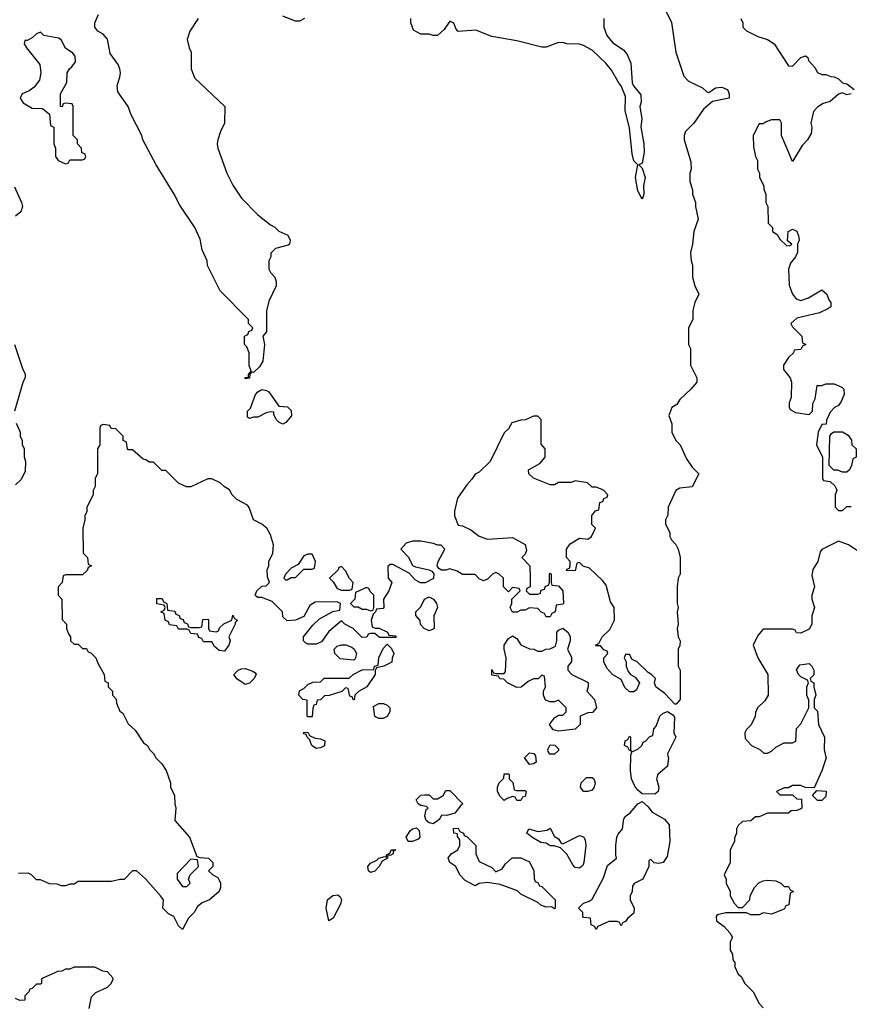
# Model space of a CAD drawing. Header units: inches. Extents: x 2348352 to 2479776, y 460422 to 613655.
# Tile 561 of 590: x 2432890 to 2436862, y 588810 to 593525. Entities that reach past the tile are written whole.
import ezdxf

# ---------------------------------------------------------------- set-up
doc = ezdxf.new("R2010")
doc.units = ezdxf.units.IN
doc.header["$MEASUREMENT"] = 0
doc.layers.add('C4538', color=7, linetype='Continuous')
doc.layers.add('C4539', color=7, linetype='Continuous')

msp = doc.modelspace()

# ---------------------------------------------------------------- linework, layer by layer
at = {"layer": 'C4538', "color": 4}
for points, elevation in [([(2433536.7, 590000), (2433542, 589990), (2433570, 589962), (2433591.3, 589930), (2433612, 589870), (2433612, 589850), (2433631.3, 589810), (2433632, 589770), (2433638, 589750), (2433632, 589690), (2433702.8, 589610), (2433738, 589518), (2433752.7, 589512.7), (2433794, 589510), (2433814, 589490), (2433814, 589470), (2433794, 589450), (2433814, 589430), (2433838, 589418), (2433845.4, 589405.4), (2433852, 589390), (2433852, 589370), (2433844.7, 589350), (2433798, 589310), (2433763.5, 589296.5), (2433740.7, 589279.3), (2433726, 589250), (2433698, 589222), (2433670, 589168.7), (2433650, 589186), (2433628, 589230), (2433603.2, 589243.2), (2433575.3, 589270), (2433578, 589310), (2433564, 589330), (2433491.7, 589411.7), (2433450, 589448.7), (2433430, 589448.7), (2433390, 589408), (2433370, 589408), (2433330, 589398), (2433170, 589398), (2433150, 589386), (2433130, 589386), (2433110, 589378), (2433090, 589378), (2433070, 589386), (2433032.7, 589387.3), (2432990, 589406), (2432970, 589406), (2432946, 589430), (2432930, 589438), (2432883.6, 589436.4)], 68), ([(2435359.3, 590000), (2435359.6, 589999.6), (2435362, 589970), (2435350, 589962), (2435330, 589958), (2435308.4, 589988.4), (2435308.4, 589991.6), (2435316.5, 590000)], 68), ([(2435993.5, 590000), (2435996, 589990), (2435991.3, 589950), (2435944.7, 589910), (2435938, 589890), (2435950.6, 589849.4), (2435946, 589830), (2435930, 589817.2), (2435870, 589818), (2435850, 589835.3), (2435835.5, 589855.5), (2435819, 589890), (2435814, 589930), (2435816.3, 590000)], 68), ([(2436748.5, 590000), (2436751, 589990), (2436731.1, 589928.9), (2436694, 589846), (2436650, 589848), (2436630, 589858), (2436590, 589858), (2436570, 589846), (2436550, 589846), (2436514, 589830), (2436530, 589814), (2436590, 589814), (2436610, 589794), (2436632.7, 589792.7), (2436634, 589750), (2436630, 589746), (2436610, 589738), (2436583.6, 589736.4), (2436570, 589726), (2436470, 589726), (2436430, 589708), (2436412.7, 589707.3), (2436390, 589688), (2436350, 589686), (2436330, 589666), (2436322, 589650), (2436322, 589630), (2436312.7, 589607.3), (2436312, 589590), (2436292, 589550), (2436292, 589490), (2436262, 589430), (2436272, 589410), (2436272, 589390), (2436292, 589350), (2436292, 589330), (2436310, 589294), (2436330, 589274), (2436350, 589274), (2436386, 589310), (2436388, 589330), (2436408, 589370), (2436428.9, 589391.1), (2436450, 589402), (2436470, 589404.7), (2436510, 589402), (2436534, 589390), (2436550, 589374), (2436570, 589374), (2436578, 589358), (2436594, 589350), (2436578, 589342), (2436572.7, 589287.3), (2436558, 589282), (2436550, 589266), (2436490, 589242), (2436450, 589248), (2436430, 589238), (2436390, 589238), (2436370, 589248), (2436270, 589248), (2436230, 589238), (2436224.7, 589230), (2436226, 589210), (2436262, 589182), (2436290, 589152), (2436302, 589130), (2436292, 589110), (2436292, 589070), (2436302, 589050), (2436303.6, 589023.6), (2436314, 589010), (2436314, 588990), (2436330, 588954), (2436343.6, 588943.6), (2436362, 588910), (2436402, 588870), (2436430, 588814), (2436450, 588794)], 72), ([(2433222, 588790), (2433234, 588846), (2433254, 588866), (2433310, 588892), (2433328, 588910), (2433338, 588930), (2433336.4, 588936.4), (2433310, 588966), (2433288.4, 588968.4), (2433250, 588988), (2433150, 588988), (2433130, 588978), (2433110, 588978), (2433091.6, 588968.4), (2433072.7, 588967.3), (2433003.6, 588936.4), (2432994, 588930), (2432994, 588910), (2432990, 588906), (2432970, 588906), (2432950, 588886), (2432938, 588882), (2432934, 588870), (2432914, 588850), (2432914, 588830), (2432890, 588828), (2432870, 588838)], 72)]:
    msp.add_lwpolyline(points, dxfattribs=dict(at, elevation=elevation))
for points, elevation in [([(2435270, 589834), (2435310, 589834), (2435314, 589830), (2435310, 589806), (2435298, 589802), (2435290, 589786), (2435270, 589786), (2435262, 589802), (2435250, 589806), (2435223.6, 589796.4), (2435210, 589786), (2435190, 589806), (2435178, 589830), (2435178, 589850), (2435186, 589870), (2435207.3, 589892.7), (2435210, 589914), (2435230, 589914), (2435234, 589910), (2435234, 589890), (2435251.6, 589871.6), (2435258, 589838)], 68), ([(2435588.7, 589828.7), (2435575.3, 589850), (2435578, 589870), (2435604, 589896), (2435630, 589896), (2435638, 589890), (2435644.7, 589870), (2435641, 589850), (2435630, 589835.3), (2435610, 589828.7)], 68), ([(2434934.6, 589714.6), (2434910, 589715.3), (2434902, 589698), (2434890, 589688), (2434870, 589674), (2434850, 589679), (2434835.3, 589690), (2434829.2, 589710.8), (2434836.4, 589743.6), (2434846, 589750), (2434838, 589758), (2434810, 589762), (2434798, 589770), (2434788.7, 589790), (2434810, 589812), (2434830, 589814), (2434850, 589814), (2434870, 589794), (2434890, 589794), (2434918, 589810), (2434930, 589834), (2434950, 589834), (2435012, 589770), (2434999.6, 589760.4), (2434974, 589726)], 68), ([(2436710, 589786), (2436686, 589810), (2436706, 589834), (2436751, 589831), (2436750, 589806), (2436730, 589786)], 72), ([(2435950, 589484), (2435928, 589488), (2435910, 589506), (2435902, 589498), (2435902, 589470), (2435874, 589410), (2435831.6, 589388.4), (2435823.6, 589376.4), (2435822, 589350), (2435812, 589330), (2435812, 589310), (2435832, 589270), (2435830, 589246), (2435799.6, 589220.4), (2435790, 589206), (2435778, 589202), (2435770, 589186), (2435762, 589202), (2435750, 589206), (2435710, 589206), (2435658, 589182), (2435650, 589168), (2435642, 589182), (2435626, 589190), (2435622, 589222), (2435590, 589226), (2435586, 589230), (2435586, 589250), (2435566, 589270), (2435590, 589294), (2435616.4, 589303.6), (2435630, 589314), (2435684.7, 589415.3), (2435704.7, 589475.3), (2435748, 589510), (2435744, 589524), (2435744, 589570), (2435748.9, 589611.1), (2435754.6, 589625.4), (2435775.3, 589650), (2435782, 589698), (2435788.7, 589710), (2435812.3, 589727.7), (2435849.3, 589770.7), (2435870, 589782), (2435898, 589758), (2435918, 589730), (2435977.5, 589697.5), (2435998.8, 589670), (2436002, 589590), (2435990, 589518), (2435970.5, 589489.5)], 68), ([(2434770, 589589.3), (2434749.5, 589589.5), (2434740.9, 589610), (2434758.9, 589641.1), (2434770, 589651), (2434790, 589656), (2434802.8, 589642.8), (2434806, 589610), (2434798.5, 589601.5)], 68), ([(2435170, 589444.7), (2435200.4, 589459.6), (2435216.4, 589483.6), (2435248.4, 589511.6), (2435290, 589512), (2435330, 589492), (2435352, 589450), (2435352.7, 589412.7), (2435358, 589398), (2435370, 589394), (2435378, 589378), (2435390, 589374), (2435454, 589310), (2435454, 589270), (2435450, 589268), (2435436.4, 589276.4), (2435410, 589275.3), (2435385.6, 589285.6), (2435370, 589298), (2435290, 589338), (2435273.6, 589353.6), (2435190, 589384), (2435130, 589394), (2435090, 589388), (2435070, 589378), (2435023.1, 589403.1), (2434998, 589430), (2434978, 589470), (2434949.1, 589489.1), (2434942, 589510), (2434955.3, 589530), (2434988, 589550), (2434998, 589570), (2434998, 589598), (2434986, 589614), (2434986, 589626), (2434968, 589630), (2434967.3, 589652.7), (2434990, 589654), (2434998, 589638), (2435014, 589630), (2435018, 589618), (2435030, 589614), (2435074, 589570), (2435074, 589530), (2435090, 589494), (2435150, 589464.7)], 68), ([(2435490, 589578), (2435570, 589618), (2435590, 589612), (2435597.3, 589597.3), (2435600.7, 589570), (2435590.7, 589490), (2435585.5, 589474.5), (2435570, 589462.7), (2435550, 589466), (2435537.7, 589477.7), (2435510, 589529.3), (2435479, 589559), (2435449.2, 589569.2), (2435430, 589569.3), (2435410, 589581.2), (2435384.5, 589584.5), (2435342, 589610), (2435318, 589630), (2435328, 589650), (2435370, 589638), (2435415.3, 589644.7), (2435430, 589654), (2435450, 589614), (2435470, 589602), (2435482, 589582)], 68), ([(2434663.1, 589523.1), (2434652.7, 589527.3), (2434651, 589510), (2434624.7, 589495.3), (2434610.7, 589470), (2434590, 589447), (2434570, 589442), (2434559.3, 589450), (2434556, 589470), (2434570, 589486.8), (2434600.2, 589499.8), (2434610, 589510.7), (2434638, 589518), (2434646, 589514), (2434646, 589526), (2434664, 589536), (2434669.2, 589550), (2434690.4, 589550.4), (2434678, 589542), (2434678, 589530)], 68), ([(2433710, 589506), (2433643.6, 589436.4), (2433644.7, 589410), (2433670, 589374), (2433690, 589374), (2433706, 589390), (2433698, 589410), (2433706, 589430), (2433746, 589470), (2433742, 589502)], 68), ([(2434370, 589209.2), (2434356.9, 589270), (2434363, 589310), (2434388.6, 589331.4), (2434413.8, 589333.8), (2434424.9, 589324.9), (2434430, 589311.3), (2434425.7, 589290), (2434390, 589222)], 68)]:
    msp.add_lwpolyline(points, close=True, dxfattribs=dict(at, elevation=elevation))
at = {"layer": 'C4539', "color": 4}
for points, elevation in [([(2435972, 593590), (2436011.1, 593511.1), (2436031.3, 593370), (2436070, 593254), (2436092, 593230), (2436158.3, 593198.3), (2436179.8, 593179.8), (2436190, 593176), (2436221.2, 593198.8), (2436250, 593201.3), (2436278, 593190), (2436287.3, 593170), (2436286, 593150), (2436206.8, 593133.2), (2436163.5, 593096.5), (2436118, 593030), (2436078, 592990), (2436071.3, 592970), (2436071.3, 592950), (2436103.6, 592843.6), (2436104.7, 592810), (2436098, 592790), (2436098, 592750), (2436111.3, 592710), (2436111.3, 592690), (2436124.7, 592650), (2436124.7, 592630), (2436138, 592570), (2436118, 592510), (2436111, 592450), (2436101, 592410), (2436104.7, 592370), (2436111.3, 592350), (2436111.6, 592291.6), (2436122, 592250), (2436142, 592210), (2436122, 592170), (2436112.7, 592132.7), (2436112, 592090), (2436092, 592050), (2436092, 591970), (2436102, 591950), (2436102, 591870), (2436132, 591810), (2436132, 591790), (2436103.6, 591756.4), (2436050, 591706), (2436036.9, 591683.1), (2436011.6, 591668.4), (2435998, 591630), (2436012, 591590), (2436012, 591550), (2436032, 591510), (2436051.3, 591490), (2436082, 591422), (2436110, 591382), (2436142, 591350), (2436110, 591288), (2436050, 591282), (2436032, 591270), (2435994, 591190), (2435992.7, 591152.7), (2435982, 591130), (2435982, 591110), (2436002, 591070), (2436002, 591050), (2436010, 591034), (2436031.3, 591011.3), (2436042, 590990), (2436052, 590950), (2436051.3, 590870), (2436042, 590850), (2436038, 590810), (2436038, 590730), (2436042, 590710), (2436038, 590690), (2436042, 590630), (2436038, 590610), (2436042, 590570), (2436052, 590550), (2436051.1, 590528.9), (2436042, 590510), (2436042, 590430), (2436052, 590410), (2436052, 590270), (2436032.7, 590247.3), (2436027.3, 590247.3), (2435978.9, 590298.9), (2435935.3, 590330), (2435929, 590350), (2435934, 590370), (2435915.3, 590390), (2435899, 590399), (2435846, 590450), (2435822, 590462), (2435810, 590486), (2435790, 590486), (2435784.7, 590470), (2435794, 590450), (2435794, 590430), (2435803.6, 590403.6), (2435814, 590390), (2435836.9, 590376.9), (2435858, 590350), (2435843.6, 590316.4), (2435830, 590306), (2435810, 590306), (2435787.3, 590327.3), (2435770, 590366), (2435730, 590388), (2435700.2, 590420.2), (2435686, 590450), (2435686, 590470), (2435706, 590490), (2435702, 590502), (2435687.3, 590507.3), (2435670, 590526), (2435650, 590526), (2435646, 590530), (2435662, 590538), (2435678, 590570), (2435714.6, 590605.4), (2435738, 590650), (2435735.3, 590710), (2435718, 590738), (2435698, 590818), (2435680.2, 590840.2), (2435618, 590898), (2435588.4, 590908.4), (2435570, 590926), (2435558, 590922), (2435550, 590886), (2435507.3, 590887.3), (2435510, 590894), (2435522, 590898), (2435526, 590910), (2435526, 590930), (2435508, 590950), (2435508, 590990), (2435525.6, 591014.4), (2435570, 591042), (2435610, 591038), (2435628, 591050), (2435646, 591090), (2435628.4, 591108.4), (2435628.4, 591151.6), (2435647.3, 591172.7), (2435662, 591178), (2435667.3, 591212.7), (2435682, 591218), (2435687.3, 591232.7), (2435702, 591238), (2435706, 591250), (2435686, 591270), (2435670, 591278), (2435650, 591286), (2435630, 591286), (2435608, 591308), (2435550, 591317.2), (2435530, 591309.2), (2435470, 591308.7), (2435450, 591298), (2435430, 591298), (2435349.3, 591329.3), (2435328, 591350), (2435326, 591370), (2435380.4, 591399.6), (2435406, 591430), (2435406, 591470), (2435387.3, 591492.7), (2435386, 591610), (2435370, 591626), (2435350, 591626), (2435311.6, 591608.4), (2435290, 591608), (2435245.4, 591594.6), (2435230, 591566), (2435210, 591546), (2435142, 591410), (2435090, 591358), (2435070, 591348), (2435055.3, 591324.7), (2435030, 591298), (2434986.8, 591233.2), (2434971.6, 591171.6), (2434971.3, 591150), (2434990, 591104.7), (2435010, 591102), (2435050, 591082), (2435090, 591051.3), (2435130, 591038), (2435250, 591044.7), (2435310, 591012), (2435316.9, 590983.1), (2435310, 590966), (2435294, 590950), (2435332, 590910), (2435334, 590850), (2435334, 590810), (2435318, 590802), (2435314, 590790), (2435330, 590774), (2435370, 590774), (2435382, 590778), (2435387.3, 590792.7), (2435402, 590798), (2435407.3, 590812.7), (2435422, 590818), (2435426, 590830), (2435426, 590870), (2435430, 590874), (2435434, 590870), (2435434, 590830), (2435438, 590818), (2435470, 590814), (2435490.8, 590790.8), (2435494, 590730), (2435490, 590726), (2435458, 590722), (2435454, 590690), (2435438, 590682), (2435430, 590666), (2435410, 590666), (2435402, 590682), (2435387.3, 590687.3), (2435370, 590706), (2435330, 590708), (2435310, 590698), (2435290, 590698), (2435271.6, 590688.4), (2435250, 590688), (2435238, 590710), (2435246, 590730), (2435246, 590750), (2435286, 590790), (2435282, 590802), (2435250, 590806), (2435230, 590786), (2435206, 590810), (2435206, 590850), (2435186, 590870), (2435170, 590878), (2435154, 590870), (2435130, 590846), (2435110, 590838), (2435090, 590848), (2435070, 590868), (2435010, 590869), (2434984.7, 590884.7), (2434950, 590895.3), (2434930, 590888.7), (2434908.7, 590888.7), (2434896.4, 590896.4), (2434888.7, 590910), (2434894, 590930), (2434926, 590990), (2434908, 591008), (2434892, 591008), (2434870, 591017.2), (2434810, 591028.7), (2434770, 591028), (2434741, 591019), (2434714, 590990), (2434750.9, 590950.9), (2434771.3, 590911.3), (2434784.7, 590904.7), (2434851, 590891), (2434863.6, 590883.6), (2434872, 590872), (2434870.9, 590849.1), (2434831.1, 590828.9), (2434808.4, 590828.4), (2434783.1, 590843.1), (2434755.3, 590875.3), (2434676.4, 590916.4), (2434663.6, 590916.4), (2434652.7, 590907.3), (2434654, 590850), (2434671.3, 590830), (2434658, 590790), (2434632, 590750), (2434634, 590710), (2434630, 590706), (2434598, 590702), (2434594, 590690), (2434582, 590678), (2434572, 590650), (2434578, 590618), (2434592, 590612), (2434611.1, 590611.1), (2434651.6, 590591.6), (2434658, 590578), (2434690, 590574), (2434694, 590570), (2434690, 590566), (2434612.7, 590567.3), (2434590, 590586), (2434570, 590586), (2434558, 590582), (2434551.6, 590568.4), (2434530, 590566), (2434486, 590610), (2434446, 590630), (2434430, 590646), (2434370, 590595.3), (2434334.4, 590545.6), (2434310, 590535.3), (2434270, 590535.3), (2434260.2, 590540.2), (2434248, 590550), (2434248, 590570), (2434293.6, 590626.4), (2434324.7, 590655.3), (2434388.4, 590691.6), (2434422, 590698), (2434426, 590730), (2434410, 590738), (2434304.7, 590735.3), (2434279.6, 590720.4), (2434250, 590668), (2434211.1, 590648.9), (2434170, 590646), (2434150, 590666), (2434148.7, 590690), (2434099.3, 590739.3), (2434050, 590758), (2434030, 590758), (2434023.1, 590763.1), (2434018, 590770), (2434026, 590790), (2434050, 590812), (2434070, 590814), (2434086, 590830), (2434076.4, 590856.4), (2434075.3, 590890), (2434082, 590910), (2434082, 590930), (2434102, 590970), (2434105.2, 591010), (2434090, 591058), (2434072.7, 591090), (2434050, 591109.2), (2434009.5, 591129.5), (2433988.9, 591188.9), (2433980.4, 591200.4), (2433930, 591228), (2433908, 591250), (2433894, 591274), (2433870, 591288), (2433850, 591308), (2433810, 591326), (2433790, 591326), (2433710, 591288.7), (2433688.9, 591288.9), (2433650, 591306), (2433590, 591366), (2433570, 591366), (2433530, 591406), (2433510, 591406), (2433496.4, 591416.4), (2433480.4, 591420.4), (2433430, 591466), (2433410, 591466), (2433406, 591470), (2433402, 591502), (2433386, 591510), (2433386, 591530), (2433350, 591566), (2433327.3, 591567.3), (2433322, 591582), (2433290, 591586), (2433278, 591582), (2433274, 591570), (2433274, 591490), (2433262, 591470), (2433262, 591350), (2433252, 591330), (2433252, 591290), (2433242, 591270), (2433242, 591250), (2433212, 591190), (2433212, 591170), (2433202, 591150), (2433202, 591130), (2433192, 591090), (2433194, 590970), (2433214, 590950), (2433218, 590918), (2433234, 590910), (2433218, 590902), (2433212.7, 590887.3), (2433190, 590866), (2433110, 590866), (2433098, 590862), (2433094, 590830), (2433074, 590810), (2433074, 590770), (2433092, 590750), (2433092.7, 590652.7), (2433114, 590630), (2433114, 590610), (2433123.6, 590583.6), (2433134, 590570), (2433134, 590550), (2433150, 590534), (2433170, 590534), (2433190, 590514), (2433210, 590514), (2433218, 590498), (2433230, 590494), (2433254, 590470), (2433263.6, 590443.6), (2433294, 590390), (2433298, 590358), (2433314, 590350), (2433314, 590330), (2433334, 590310), (2433334, 590290), (2433351.6, 590271.6), (2433352.7, 590252.7), (2433370, 590214), (2433383.6, 590203.6), (2433410, 590154), (2433443.6, 590123.6), (2433482.8, 590062.8), (2433502, 590050), (2433511.1, 590031.1), (2433530.9, 590010.9), (2433536.7, 590000)], 68), ([(2433744.7, 593530), (2433704.7, 593470), (2433691.3, 593430), (2433701, 593390), (2433710.8, 593370), (2433711.3, 593290), (2433727.1, 593247.1), (2433872, 593110), (2433871.3, 593030), (2433851.3, 592990), (2433838, 592950), (2433836, 592930), (2433838, 592910), (2433881, 592790), (2433910, 592732), (2433951.3, 592670), (2434030, 592591.3), (2434090, 592542), (2434111.1, 592531.1), (2434130, 592512), (2434173.7, 592493.7), (2434184.7, 592470), (2434182, 592450), (2434175.3, 592444.7), (2434114, 592430), (2434092.7, 592407.3), (2434092, 592390), (2434082, 592370), (2434082, 592330), (2434090, 592314), (2434111.6, 592291.6), (2434118, 592270), (2434118, 592250), (2434083.5, 592176.5), (2434071.6, 592131.6), (2434071.3, 592030), (2434054, 592010), (2434062.8, 591970), (2434054.4, 591890), (2434037.6, 591862.4), (2434010, 591835.3), (2434002, 591838), (2433992, 591828), (2433990, 591808), (2433970, 591806), (2433970, 591812), (2433986, 591814), (2433986, 591826), (2433998, 591842), (2433989.2, 591869.2), (2433989, 591930), (2433978, 591958), (2433966, 591970), (2433966, 592010), (2433982, 592018), (2433987.3, 592032.7), (2434002, 592038), (2434006, 592050), (2433986, 592070), (2433986, 592090), (2433850, 592226), (2433788.4, 592348.4), (2433788, 592370), (2433763.1, 592423.1), (2433754.6, 592474.6), (2433728.7, 592530), (2433656.5, 592636.5), (2433629, 592690), (2433544, 592830), (2433479, 592950), (2433474, 592970), (2433424, 593070), (2433409, 593110), (2433360.1, 593180.1), (2433356, 593210), (2433369.5, 593250), (2433372.7, 593270), (2433369.4, 593290), (2433360.9, 593310), (2433323.5, 593363.5), (2433310, 593432.3), (2433290, 593456.2), (2433264, 593470), (2433249.5, 593489.5), (2433249.5, 593510), (2433267.3, 593550)], 64), ([(2434254, 593530), (2434230, 593518), (2434210, 593518), (2434150, 593542)], 64), ([(2435686, 593530), (2435686, 593490), (2435700.7, 593450), (2435730, 593414.8), (2435780.4, 593380.4), (2435798.7, 593358.7), (2435816.2, 593316.2), (2435822.8, 593222.8), (2435828.2, 593208.2), (2435864.4, 593164.4), (2435865.7, 593130), (2435858.7, 593110), (2435868.2, 593050), (2435863, 593010), (2435878.4, 592930), (2435880.4, 592890), (2435870, 592838), (2435854, 592830), (2435870, 592814), (2435884, 592770), (2435876, 592730), (2435878, 592690), (2435870, 592666), (2435850, 592706), (2435838.4, 592770), (2435848.7, 592830), (2435829.5, 592849.5), (2435822, 592882), (2435810, 593006), (2435789.2, 593090), (2435790, 593158), (2435770, 593208), (2435759.3, 593219.3), (2435723.1, 593283.1), (2435696.5, 593316.5), (2435630, 593379), (2435590, 593402), (2435570, 593408), (2435510, 593408.7), (2435494.6, 593414.6), (2435470, 593415.3), (2435410, 593394), (2435390, 593394), (2435270, 593424), (2435150, 593444), (2435074.6, 593474.6), (2434990, 593468.7), (2434980.2, 593480.2), (2434968.4, 593508.4), (2434950, 593518), (2434922.5, 593477.5), (2434890, 593448.7), (2434870, 593448.7), (2434850, 593455.3), (2434810, 593455.3), (2434775.3, 593475.3), (2434762, 593510), (2434762, 593530)], 64), ([(2436342, 593530), (2436352, 593510), (2436352, 593490), (2436370, 593472), (2436424.5, 593444.5), (2436470.7, 593430.7), (2436502, 593410), (2436570, 593304.7), (2436590, 593302), (2436630, 593344.7), (2436651.6, 593351.6), (2436663.6, 593343.6), (2436666, 593330), (2436696.3, 593296.3), (2436710, 593272), (2436730, 593262), (2436750, 593262), (2436772.7, 593252.7), (2436790, 593252), (2436810, 593242), (2436830, 593222), (2436850, 593218), (2436884.7, 593190)], 72), ([(2436870, 593169.2), (2436850, 593165.2), (2436830, 593175.3), (2436810, 593169), (2436770, 593134), (2436736.9, 593123.1), (2436711.6, 593108.4), (2436690, 593086), (2436678, 593030), (2436682, 593010), (2436679.6, 592980.4), (2436662, 592950), (2436636.9, 592923.1), (2436590, 592846), (2436538, 592970), (2436538, 593030), (2436530, 593046), (2436490, 593046), (2436463.6, 593036.4), (2436450, 593026), (2436430, 593026), (2436402, 592970), (2436403.6, 592916.4), (2436412, 592870), (2436422, 592850), (2436422, 592810), (2436432, 592790), (2436432, 592770), (2436452, 592730), (2436452.7, 592712.7), (2436462, 592690), (2436462, 592650), (2436472, 592630), (2436474, 592550), (2436494, 592530), (2436494, 592510), (2436516.9, 592496.9), (2436530, 592474), (2436562, 592442), (2436576.4, 592443.6), (2436586, 592450), (2436566, 592466), (2436568.7, 592511.3), (2436590, 592522), (2436610, 592512), (2436618, 592490), (2436622, 592470), (2436614, 592450), (2436614, 592410), (2436604.7, 592390), (2436580.7, 592359.3), (2436570.7, 592330), (2436573.4, 592253.4), (2436590.6, 592210.6), (2436607.9, 592187.9), (2436630, 592181), (2436666.3, 592193.7), (2436730, 592232), (2436754, 592210), (2436763.6, 592183.6), (2436774, 592170), (2436774, 592150), (2436759.6, 592140.4), (2436718.8, 592121.2), (2436610, 592095.3), (2436582, 592070), (2436590, 592054), (2436634, 592010), (2436638, 591978), (2436654, 591970), (2436638, 591962), (2436630, 591946), (2436598, 591942), (2436594, 591930), (2436570, 591908), (2436546, 591870), (2436546, 591850), (2436578, 591810), (2436584.7, 591790), (2436583.6, 591716.4), (2436574, 591690), (2436574, 591670), (2436578, 591658), (2436603.6, 591643.6), (2436670, 591634), (2436686, 591650), (2436687.3, 591687.3), (2436698, 591710), (2436707.3, 591772.7), (2436730, 591774), (2436750, 591782), (2436790, 591782), (2436825.4, 591765.4), (2436836, 591756), (2436838, 591730), (2436823.5, 591696.5), (2436810, 591678), (2436791.6, 591668.4), (2436770, 591646), (2436752.7, 591607.3), (2436751.6, 591588.4), (2436730, 591586), (2436712, 591550), (2436704.7, 591490), (2436734, 591430), (2436734, 591330), (2436738, 591318), (2436770, 591314), (2436792.7, 591292.7), (2436799.6, 591279.6), (2436802, 591270), (2436794, 591250), (2436794, 591190), (2436810, 591174), (2436830, 591174), (2436850, 591194), (2436870, 591194)], 72), ([(2432864.5, 592724.5), (2432898.8, 592650), (2432902.8, 592630), (2432895.5, 592604.5), (2432870, 592584)], 64), ([(2432864.7, 591970), (2432904.7, 591850), (2432916, 591830), (2432916, 591810), (2432906.8, 591793.2), (2432864.7, 591650)], 64), ([(2432872.7, 591592.7), (2432892, 591550), (2432892, 591530), (2432902, 591510), (2432902, 591490), (2432911.1, 591471.1), (2432911.6, 591431.6), (2432918, 591410), (2432916.9, 591363.1), (2432896.9, 591323.1), (2432870, 591298)], 64), ([(2436901.2, 590981.2), (2436858, 591010), (2436810, 591028), (2436730, 590988), (2436722.8, 590977.2), (2436711, 590930), (2436687.5, 590892.5), (2436682.8, 590862.8), (2436696, 590810), (2436682, 590770), (2436682, 590750), (2436696, 590710), (2436682, 590670), (2436682, 590630), (2436670, 590606), (2436630, 590588), (2436608.4, 590588.4), (2436602, 590602), (2436590, 590606), (2436450, 590606), (2436423.6, 590576.4), (2436402, 590530), (2436424.7, 590470), (2436472, 590390), (2436474, 590290), (2436456.9, 590263.1), (2436422, 590230), (2436412.7, 590207.3), (2436411.6, 590188.4), (2436391.6, 590148.4), (2436370, 590126), (2436362, 590110), (2436363.6, 590083.6), (2436394, 590050), (2436434, 590030), (2436452.7, 590012.7), (2436470, 590012), (2436490, 590022), (2436510, 590042), (2436550, 590062), (2436590, 590062), (2436606, 590070), (2436608.4, 590131.6), (2436630, 590154), (2436668, 590230), (2436667.3, 590267.3), (2436658, 590290), (2436658, 590330), (2436666, 590350), (2436662, 590362), (2436630, 590378), (2436618, 590390), (2436608.9, 590411.1), (2436624.7, 590435.3), (2436670, 590442), (2436682, 590430), (2436692, 590410), (2436691.6, 590388.4), (2436674, 590370), (2436678, 590358), (2436692, 590350), (2436692, 590330), (2436702, 590290), (2436694, 590270), (2436694, 590230), (2436710, 590214), (2436714.8, 590150), (2436742.8, 590090), (2436741, 590030), (2436748.5, 590000)], 72), ([(2435816.3, 590000), (2435816.4, 590003.6), (2435820.4, 590019.6), (2435850, 590032), (2435868, 590050), (2435875.3, 590064.7), (2435886, 590070), (2435907.3, 590092.7), (2435922, 590098), (2435926, 590130), (2435937.2, 590142.8), (2435955.3, 590190), (2435970, 590204.7), (2435992, 590212), (2436016.9, 590196.9), (2436024.7, 590184.7), (2436022, 590110), (2436032, 590090), (2435991, 590010), (2435993.5, 590000)], 68), ([(2435316.5, 590000), (2435330, 590014), (2435351.6, 590011.6), (2435359.3, 590000)], 68)]:
    msp.add_lwpolyline(points, dxfattribs=dict(at, elevation=elevation))
for points, elevation in [([(2432990, 593466), (2432970, 593458), (2432950, 593438), (2432926, 593426), (2432914, 593426), (2432912, 593410), (2432922, 593390), (2432986, 593310), (2432991.1, 593271.1), (2432984.7, 593235.3), (2432958.8, 593201.2), (2432935.3, 593184.7), (2432902, 593170), (2432892, 593150), (2432907.1, 593127.1), (2432930, 593112), (2432950, 593102), (2432999.6, 593099.6), (2433032.7, 593072.7), (2433038, 593018), (2433054, 593010), (2433054, 592930), (2433062, 592910), (2433062, 592870), (2433074, 592850), (2433110, 592834), (2433122, 592838), (2433130, 592854), (2433190, 592854), (2433202, 592858), (2433206, 592870), (2433202, 592882), (2433187.3, 592887.3), (2433186, 592910), (2433166, 592930), (2433166, 592950), (2433146, 592970), (2433146, 593110), (2433142, 593122), (2433110, 593126), (2433098, 593122), (2433092.7, 593107.3), (2433086, 593110), (2433086, 593170), (2433116.4, 593223.6), (2433118, 593270), (2433128, 593290), (2433140.4, 593299.6), (2433156.4, 593323.6), (2433155.3, 593350), (2433144.7, 593364.7), (2433109.3, 593389.3), (2433088.4, 593428.4), (2433076.4, 593436.4), (2433006, 593450)], 68), ([(2434150, 591588.7), (2434130, 591598), (2434118, 591610), (2434106, 591634), (2434106, 591646), (2434090, 591648), (2434070, 591642), (2434030, 591622), (2434010, 591622), (2433990, 591615.3), (2433981.2, 591621.2), (2433981.2, 591650), (2433995.1, 591664.9), (2434019.3, 591730), (2434030, 591742.8), (2434050, 591754.8), (2434072, 591750), (2434082.8, 591742.8), (2434130, 591674), (2434171.6, 591671.6), (2434190, 591654), (2434191.6, 591628.4), (2434163.6, 591596.4)], 64), ([(2436830, 591358), (2436807.3, 591367.3), (2436788, 591368), (2436766, 591390), (2436768.7, 591531.3), (2436776.4, 591543.6), (2436788.4, 591551.6), (2436830, 591551.3), (2436856, 591536), (2436871.6, 591511.6), (2436874, 591490), (2436894, 591470), (2436894, 591430), (2436878, 591422), (2436872, 591390), (2436862, 591370), (2436850, 591358)], 72), ([(2434290, 590966), (2434270, 590966), (2434250, 590958), (2434223.6, 590916.4), (2434190, 590898), (2434162, 590870), (2434154, 590850), (2434162, 590842), (2434170, 590842), (2434190, 590854), (2434210, 590854), (2434250, 590894), (2434290, 590894), (2434302, 590898), (2434306, 590930)], 68), ([(2434430, 590906), (2434418, 590902), (2434414, 590890), (2434374, 590850), (2434390, 590834), (2434410, 590802), (2434430, 590794), (2434470, 590794), (2434482, 590798), (2434486, 590830), (2434468.4, 590848.4), (2434450, 590886)], 68), ([(2434550, 590806), (2434498, 590782), (2434494, 590750), (2434474, 590730), (2434490, 590714), (2434510, 590714), (2434530, 590702), (2434550, 590702), (2434570, 590694), (2434582, 590698), (2434586, 590710), (2434586, 590770), (2434567.3, 590787.3), (2434562, 590802)], 68), ([(2433710, 590614), (2433750, 590614), (2433762, 590618), (2433767.3, 590652.7), (2433790, 590654), (2433794, 590650), (2433794, 590610), (2433798, 590598), (2433830, 590594), (2433842, 590598), (2433847.3, 590612.7), (2433867.3, 590632.7), (2433906, 590650), (2433910, 590674), (2433918, 590658), (2433932, 590650), (2433922, 590638), (2433922, 590630), (2433892, 590570), (2433898, 590550), (2433891, 590530), (2433870, 590502), (2433844.7, 590504.7), (2433823.1, 590523.1), (2433810, 590546), (2433770, 590546), (2433762, 590562), (2433747.3, 590567.3), (2433742, 590582), (2433710, 590586), (2433702, 590602), (2433690, 590606), (2433650, 590606), (2433642, 590622), (2433607.3, 590627.3), (2433602, 590642), (2433586, 590650), (2433582, 590682), (2433566, 590690), (2433582, 590698), (2433586, 590710), (2433582, 590722), (2433547.3, 590727.3), (2433547.3, 590752.7), (2433572.7, 590752.7), (2433578, 590738), (2433594, 590730), (2433598, 590698), (2433632.7, 590692.7), (2433638, 590678), (2433652.7, 590672.7), (2433658, 590658), (2433672.7, 590652.7), (2433678, 590638), (2433692.7, 590632.7), (2433698, 590618)], 68), ([(2434850, 590598), (2434826, 590610), (2434808.4, 590628.4), (2434807.3, 590647.3), (2434787.3, 590672.7), (2434786, 590690), (2434810, 590714), (2434828, 590750), (2434850, 590761), (2434871.3, 590750), (2434884.7, 590730), (2434891, 590710), (2434872, 590670), (2434874, 590610), (2434870, 590606)], 68), ([(2435470, 590118), (2435444.7, 590124.7), (2435426, 590150), (2435450, 590182), (2435470, 590194), (2435490, 590194), (2435498, 590202), (2435506, 590210), (2435506, 590230), (2435470, 590266), (2435450, 590258), (2435430, 590258), (2435407.3, 590267.3), (2435398, 590290), (2435398, 590310), (2435408, 590330), (2435402, 590382), (2435390, 590386), (2435372, 590368), (2435350, 590368), (2435323.6, 590356.4), (2435291.6, 590328.4), (2435270, 590328), (2435226, 590350), (2435207.3, 590367.3), (2435188.4, 590368.4), (2435182, 590382), (2435150, 590386), (2435150, 590414), (2435158, 590398), (2435170, 590394), (2435210, 590394), (2435216.4, 590403.6), (2435219, 590470), (2435208.7, 590510), (2435208.7, 590530), (2435230, 590562), (2435250, 590574), (2435270, 590562), (2435290, 590532), (2435330, 590512), (2435351.1, 590511.1), (2435370, 590502), (2435390, 590502), (2435408.9, 590511.1), (2435430, 590512), (2435455.3, 590524.7), (2435462, 590550), (2435462, 590590), (2435470, 590602), (2435490, 590611.3), (2435516, 590590), (2435526, 590570), (2435526, 590550), (2435512, 590510), (2435531.6, 590471.6), (2435532, 590450), (2435514, 590430), (2435514, 590410), (2435534, 590390), (2435611, 590351), (2435611.3, 590330), (2435604.7, 590310), (2435642, 590270), (2435651.3, 590230), (2435632.7, 590207.3), (2435610, 590206), (2435574, 590190), (2435574, 590150), (2435550, 590128)], 68), ([(2434491.1, 590268.9), (2434486, 590270), (2434482, 590282), (2434470, 590286), (2434462, 590322), (2434450, 590326), (2434431.6, 590308.4), (2434371.1, 590288.9), (2434350, 590288), (2434330, 590268), (2434314, 590266), (2434310, 590246), (2434298, 590242), (2434292.7, 590227.3), (2434290, 590186), (2434270, 590186), (2434266, 590190), (2434266, 590266), (2434246, 590270), (2434226, 590290), (2434230, 590312), (2434250, 590322), (2434270, 590342), (2434292.7, 590352.7), (2434330, 590354), (2434348.4, 590371.6), (2434467.3, 590372.7), (2434486, 590390), (2434528.9, 590411.1), (2434586, 590414), (2434588, 590430), (2434606, 590434), (2434608.7, 590470), (2434630, 590514), (2434650, 590534), (2434670, 590514), (2434682, 590490), (2434672.7, 590467.3), (2434671.3, 590448.7), (2434634, 590430), (2434598, 590422), (2434592, 590408), (2434591.3, 590390), (2434552, 590330), (2434511.6, 590308.4), (2434494, 590290)], 68), ([(2434490, 590458), (2434424.7, 590464.7), (2434398, 590490), (2434395.3, 590510), (2434410, 590524.7), (2434431.1, 590531.1), (2434451.1, 590531.1), (2434479.8, 590519.8), (2434491.3, 590511.3), (2434502, 590490), (2434496, 590464)], 68), ([(2433970, 590342), (2433930, 590369), (2433915.3, 590390), (2433935.3, 590410), (2433950, 590417.3), (2433970, 590418.8), (2434005.4, 590405.4), (2434018, 590398), (2434022, 590390), (2434011.1, 590368.9), (2433990, 590348)], 68), ([(2434610, 590178), (2434590, 590188), (2434584, 590236), (2434610, 590251.3), (2434631.1, 590251.1), (2434650, 590242), (2434662, 590230), (2434662, 590210), (2434650, 590188), (2434630, 590178)], 68), ([(2434310, 590035.3), (2434288.7, 590050), (2434278, 590078), (2434266, 590090), (2434262, 590102), (2434250, 590106), (2434248.4, 590111.6), (2434270, 590114), (2434278, 590098), (2434304.7, 590084.7), (2434330, 590082), (2434351.6, 590071.6), (2434350, 590048), (2434330, 590038)], 68), ([(2435818, 590022), (2435810, 590026), (2435802, 590042), (2435786, 590050), (2435788.4, 590071.6), (2435802, 590078), (2435810, 590094), (2435814, 590090), (2435814, 590030)], 68), ([(2435450, 590008), (2435428.4, 590008.4), (2435420.4, 590020.4), (2435418, 590030), (2435430, 590052), (2435451.6, 590051.6), (2435470, 590034), (2435470, 590026)], 68)]:
    msp.add_lwpolyline(points, close=True, dxfattribs=dict(at, elevation=elevation))

doc.saveas('drawing.dxf')
